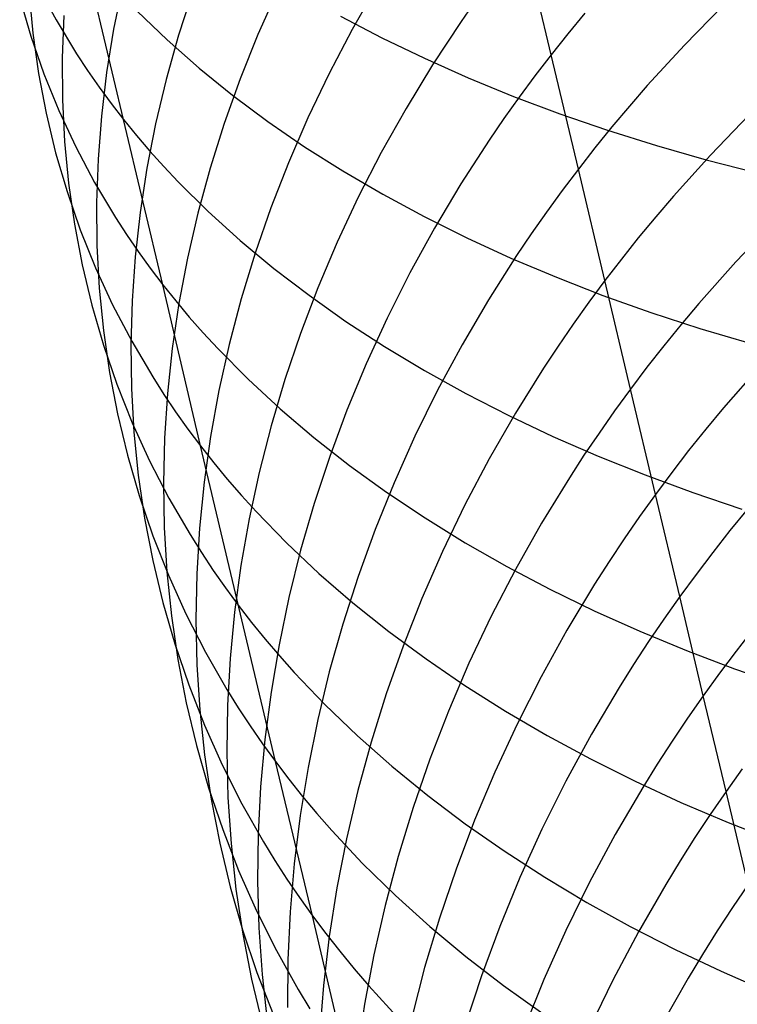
# Model space of a CAD drawing. Extents: x -383 to 1849, y -1185 to -529.
# Tile 470 of 656: x 432.92 to 438.68, y -1089.02 to -1081.11. Entities that reach past the tile are written whole.
import ezdxf

# ---------------------------------------------------------------- set-up
doc = ezdxf.new("R2010")
doc.units = 0
doc.layers.add('PREDEFINITO', color=7, linetype='CONTINUOUS')

msp = doc.modelspace()

# ---------------------------------------------------------------- linework, layer by layer
at = {"layer": 'PREDEFINITO'}
for p, q in [((433.7517, -1081.9129, 506.2794), (433.1003, -1079.1833, 503.9259)), ((437.1876, -1081.3921, 527.7058), (436.9644, -1080.4497, 526.501)), ((433.0595, -1080.8335, 507.7471), (433.2092, -1081.1124, 507.3756)), ((433.7439, -1080.8373, 517.9451), (433.6722, -1081.1869, 517.6064)), ((435.789, -1080.8398, 524.283), (435.589, -1081.1899, 524.0073)), ((432.9174, -1080.9377, 510.4264), (433.0071, -1081.2434, 510.0541)), ((432.9934, -1080.8924, 513.1001), (433.0238, -1081.2189, 512.734)), ((434.3089, -1080.8817, 520.1156), (434.1944, -1081.2358, 519.7948)), ((434.9886, -1080.8751, 522.2346), (434.8311, -1081.2291, 521.9351)), ((436.5834, -1080.9552, 526.136), (436.4637, -1081.1264, 526.0105)), ((438.5687, -1080.9966, 529.7753), (438.2578, -1081.3152, 529.5754)), ((433.2733, -1081.0771, 515.3707), (433.2598, -1081.4169, 515.0151)), ((433.8624, -1081.0414, 504.371), (434.1032, -1081.2741, 504.0163)), ((435.4958, -1081.0831, 500.7862), (435.8267, -1081.2563, 500.4673)), ((437.4583, -1081.0579, 527.9342), (437.3211, -1081.2242, 527.8209)), ((433.2092, -1081.1124, 507.3756), (433.3745, -1081.3856, 507.0069)), ((436.4637, -1081.1264, 526.0105), (436.2353, -1081.4726, 525.7543)), ((433.0071, -1081.2434, 510.0541), (433.1121, -1081.5448, 509.6829)), ((433.0238, -1081.2189, 512.734), (433.0693, -1081.5425, 512.3674)), ((433.6722, -1081.1869, 517.6064), (433.6154, -1081.5362, 517.2645)), ((434.1944, -1081.2358, 519.7948), (434.0947, -1081.5911, 519.4696)), ((434.8311, -1081.2291, 521.9351), (434.6882, -1081.5856, 521.6304)), ((435.589, -1081.1899, 524.0073), (435.4035, -1081.5437, 523.7252)), ((435.8267, -1081.2563, 500.4673), (436.1688, -1081.4215, 500.1555)), ((437.3211, -1081.2242, 527.8209), (437.1876, -1081.3921, 527.7057)), ((434.1032, -1081.2741, 504.0163), (434.3585, -1081.4995, 503.6665)), ((438.2578, -1081.3152, 529.5754), (437.9601, -1081.6406, 529.3676)), ((433.2598, -1081.4169, 515.0151), (433.2615, -1081.7549, 514.6577)), ((433.3745, -1081.3856, 507.0069), (433.4629, -1081.5198, 506.8237)), ((437.1876, -1081.3921, 527.7057), (437.0576, -1081.5614, 527.5886)), ((437.4061, -1082.3113, 528.9289), (437.1876, -1081.3921, 527.7058)), ((436.2353, -1081.4726, 525.7543), (436.0214, -1081.8234, 525.4911)), ((436.1688, -1081.4215, 500.1555), (436.5218, -1081.5785, 499.8511)), ((433.0693, -1081.5425, 512.3674), (433.1301, -1081.8627, 512.0007)), ((433.1121, -1081.5448, 509.6829), (433.2325, -1081.8414, 509.3132)), ((433.4629, -1081.5198, 506.8237), (433.5553, -1081.6525, 506.6414)), ((433.6154, -1081.5362, 517.2645), (433.5736, -1081.885, 516.9198)), ((434.3585, -1081.4995, 503.6665), (434.6276, -1081.7176, 503.3219)), ((435.4035, -1081.5437, 523.7252), (435.2328, -1081.9008, 523.4372)), ((437.0576, -1081.5614, 527.5886), (436.9313, -1081.7323, 527.4695)), ((433.5553, -1081.6525, 506.6414), (433.6515, -1081.7835, 506.4599)), ((434.0947, -1081.5911, 519.4696), (434.0099, -1081.947, 519.1406)), ((434.6882, -1081.5856, 521.6304), (434.5602, -1081.944, 521.3206)), ((436.5218, -1081.5785, 499.8511), (436.8852, -1081.7271, 499.5543)), ((437.9601, -1081.6406, 529.3676), (437.8164, -1081.8059, 529.2608)), ((434.6276, -1081.7176, 503.3219), (434.9103, -1081.9282, 502.9828)), ((436.9313, -1081.7323, 527.4695), (436.8087, -1081.9045, 527.3486)), ((436.8852, -1081.7271, 499.5543), (437.2586, -1081.8673, 499.2655)), ((433.2615, -1081.7549, 514.6577), (433.2783, -1082.0907, 514.299)), ((433.6515, -1081.7835, 506.4599), (433.7517, -1081.9129, 506.2794)), ((437.8164, -1081.8059, 529.2608), (437.6761, -1081.9727, 529.1521)), ((433.1301, -1081.8627, 512.0007), (433.2062, -1082.1793, 511.6342)), ((433.2325, -1081.8414, 509.3132), (433.3683, -1082.1328, 508.9454)), ((433.5736, -1081.885, 516.9198), (433.5468, -1082.2328, 516.5726)), ((436.0214, -1081.8234, 525.4911), (435.8222, -1082.1784, 525.2215)), ((437.2586, -1081.8673, 499.2655), (437.6415, -1081.9989, 498.985)), ((438.7774, -1081.8757, 530.9959), (438.4675, -1082.1981, 530.8007)), ((433.7517, -1081.9129, 506.2794), (433.8557, -1082.0405, 506.1)), ((434.0667, -1083.2397, 507.5015), (433.7517, -1081.9129, 506.2794)), ((434.0099, -1081.947, 519.1406), (433.94, -1082.3032, 518.808)), ((434.5602, -1081.944, 521.3206), (434.4469, -1082.3039, 521.0063)), ((434.9103, -1081.9282, 502.9828), (435.206, -1082.1311, 502.6495)), ((435.2328, -1081.9008, 523.4372), (435.0768, -1082.2608, 523.1436)), ((436.8087, -1081.9045, 527.3486), (436.6896, -1082.0781, 527.226)), ((437.6761, -1081.9727, 529.1521), (437.5393, -1082.1412, 529.0414)), ((433.8557, -1082.0405, 506.1), (433.9636, -1082.1664, 505.9215)), ((437.6415, -1081.9989, 498.985), (438.0335, -1082.1218, 498.7131)), ((433.2783, -1082.0907, 514.299), (433.3102, -1082.4241, 513.9394)), ((436.6896, -1082.0781, 527.226), (436.4625, -1082.4291, 526.9753)), ((438.0335, -1082.1218, 498.7131), (438.4342, -1082.2358, 498.4501)), ((433.2062, -1082.1793, 511.6342), (433.2977, -1082.4919, 511.2683)), ((433.3683, -1082.1328, 508.9454), (433.5196, -1082.4188, 508.5799)), ((433.9636, -1082.1664, 505.9215), (434.0754, -1082.2905, 505.7441)), ((435.206, -1082.1311, 502.6495), (435.5143, -1082.3263, 502.3223)), ((435.8222, -1082.1784, 525.2215), (435.6378, -1082.5373, 524.9457)), ((437.5393, -1082.1412, 529.0414), (437.4061, -1082.3113, 528.9288)), ((438.4675, -1082.1981, 530.8007), (438.1708, -1082.5276, 530.5977)), ((433.5468, -1082.2328, 516.5726), (433.5351, -1082.5793, 516.2233)), ((435.0768, -1082.2608, 523.1436), (434.9355, -1082.6233, 522.8448)), ((438.4342, -1082.2358, 498.4501), (438.843, -1082.3408, 498.1962)), ((433.94, -1082.3032, 518.808), (433.885, -1082.6593, 518.4722)), ((434.0754, -1082.2905, 505.7441), (434.1908, -1082.4128, 505.5679)), ((434.4469, -1082.3039, 521.0063), (434.3485, -1082.665, 520.6878)), ((435.5143, -1082.3263, 502.3223), (435.8348, -1082.5135, 502.0015)), ((437.4061, -1082.3113, 528.9288), (437.2765, -1082.4829, 528.8144)), ((437.619, -1083.2068, 530.1691), (437.4061, -1082.3113, 528.9289)), ((433.3102, -1082.4241, 513.9394), (433.3573, -1082.7545, 513.5793)), ((433.5196, -1082.4188, 508.5799), (433.6864, -1082.6988, 508.2172)), ((434.1908, -1082.4128, 505.5679), (434.4327, -1082.6521, 505.2189)), ((436.4625, -1082.4291, 526.9753), (436.2501, -1082.7849, 526.718)), ((433.2977, -1082.4919, 511.2683), (433.4044, -1082.8, 510.9035)), ((435.8348, -1082.5135, 502.0015), (436.167, -1082.6927, 501.6874)), ((437.2765, -1082.4829, 528.8144), (437.1506, -1082.656, 528.6981)), ((433.5351, -1082.5793, 516.2233), (433.5384, -1082.9241, 515.8724)), ((435.6378, -1082.5373, 524.9457), (435.468, -1082.8995, 524.664)), ((438.1708, -1082.5276, 530.5977), (438.0276, -1082.6949, 530.4934)), ((433.885, -1082.6593, 518.4722), (433.845, -1083.0148, 518.1337)), ((434.3485, -1082.665, 520.6878), (434.265, -1083.0268, 520.3655)), ((434.4327, -1082.6521, 505.2189), (434.689, -1082.884, 504.8747)), ((434.9355, -1082.6233, 522.8448), (434.809, -1082.9878, 522.5411)), ((437.1506, -1082.656, 528.6981), (437.0284, -1082.8305, 528.5799)), ((433.3573, -1082.7545, 513.5793), (433.4197, -1083.0816, 513.219)), ((433.6864, -1082.6988, 508.2172), (433.7757, -1082.8365, 508.037)), ((436.167, -1082.6927, 501.6874), (436.5105, -1082.8637, 501.3803)), ((438.0276, -1082.6949, 530.4934), (437.8878, -1082.8639, 530.3872)), ((438.9801, -1082.7308, 532.234), (438.6711, -1083.057, 532.0436)), ((433.4044, -1082.8, 510.9035), (433.5266, -1083.1034, 510.5402)), ((433.7757, -1082.8365, 508.037), (433.8688, -1082.9726, 507.8576)), ((436.2501, -1082.7849, 526.718), (436.0522, -1083.145, 526.4543)), ((437.0284, -1082.8305, 528.5799), (436.9098, -1083.0064, 528.46)), ((434.689, -1082.884, 504.8747), (434.9591, -1083.1084, 504.5357)), ((435.468, -1082.8995, 524.664), (435.313, -1083.2648, 524.3769)), ((436.5105, -1082.8637, 501.3803), (436.8648, -1083.0264, 501.0804)), ((437.8878, -1082.8639, 530.3872), (437.7516, -1083.0345, 530.2791)), ((433.5384, -1082.9241, 515.8724), (433.5569, -1083.2667, 515.5202)), ((433.8688, -1082.9726, 507.8576), (433.9658, -1083.107, 507.6791)), ((434.809, -1082.9878, 522.5411), (434.6973, -1083.3539, 522.233)), ((433.845, -1083.0148, 518.1337), (433.82, -1083.3695, 517.7927)), ((434.265, -1083.0268, 520.3655), (434.1964, -1083.389, 520.0396)), ((436.9098, -1083.0064, 528.46), (436.6836, -1083.3622, 528.2151)), ((436.8648, -1083.0264, 501.0804), (437.2294, -1083.1806, 500.7881)), ((437.7516, -1083.0345, 530.2791), (437.619, -1083.2068, 530.1691)), ((438.6711, -1083.057, 532.0436), (438.3754, -1083.3903, 531.8457)), ((433.4197, -1083.0816, 513.219), (433.4974, -1083.4051, 512.859)), ((433.5266, -1083.1034, 510.5402), (433.6643, -1083.4016, 510.1787)), ((433.9658, -1083.107, 507.6791), (434.0667, -1083.2397, 507.5015)), ((434.9591, -1083.1084, 504.5357), (435.2427, -1083.3252, 504.2022)), ((436.0522, -1083.145, 526.4543), (435.8691, -1083.5091, 526.1845)), ((437.2294, -1083.1806, 500.7881), (437.6041, -1083.3261, 500.5037)), ((437.619, -1083.2068, 530.1691), (437.49, -1083.3807, 530.0573)), ((437.8256, -1084.0777, 531.4277), (437.619, -1083.2068, 530.1691)), ((433.5569, -1083.2667, 515.5202), (433.5905, -1083.6068, 515.167)), ((434.0667, -1083.2397, 507.5015), (434.1715, -1083.3707, 507.3249)), ((434.3703, -1084.5352, 508.7592), (434.0667, -1083.2397, 507.5015)), ((435.313, -1083.2648, 524.3769), (435.1727, -1083.6326, 524.0848)), ((433.82, -1083.3695, 517.7927), (433.81, -1083.7228, 517.4498)), ((434.1964, -1083.389, 520.0396), (434.1427, -1083.7511, 519.7107)), ((434.1715, -1083.3707, 507.3249), (434.2802, -1083.5, 507.1494)), ((434.6973, -1083.3539, 522.233), (434.6005, -1083.7213, 521.9207)), ((435.2427, -1083.3252, 504.2022), (435.5393, -1083.5343, 503.8744)), ((436.6836, -1083.3622, 528.2151), (436.4721, -1083.7229, 527.9637)), ((437.49, -1083.3807, 530.0573), (437.3647, -1083.5561, 529.9436)), ((437.6041, -1083.3261, 500.5037), (437.9882, -1083.463, 500.2275)), ((438.3754, -1083.3903, 531.8457), (438.2327, -1083.5596, 531.7439)), ((433.4974, -1083.4051, 512.859), (433.5903, -1083.7245, 512.4996)), ((433.6643, -1083.4016, 510.1787), (433.8174, -1083.6942, 509.8194)), ((437.9882, -1083.463, 500.2275), (438.3813, -1083.591, 499.9597)), ((434.2802, -1083.5, 507.1494), (434.3927, -1083.6274, 506.9749)), ((435.5393, -1083.5343, 503.8744), (435.8484, -1083.7354, 503.5527)), ((435.8691, -1083.5091, 526.1845), (435.7007, -1083.8766, 525.9091)), ((433.5905, -1083.6068, 515.167), (433.6393, -1083.944, 514.8134)), ((434.3927, -1083.6274, 506.9749), (434.5089, -1083.753, 506.8015)), ((435.1727, -1083.6326, 524.0848), (435.0473, -1084.0025, 523.7879)), ((437.3647, -1083.5561, 529.9436), (437.2431, -1083.7329, 529.8282)), ((438.2327, -1083.5596, 531.7439), (438.0934, -1083.7306, 531.6403)), ((438.3813, -1083.591, 499.9597), (438.7831, -1083.7099, 499.7006)), ((433.8174, -1083.6942, 509.8194), (433.9861, -1083.981, 509.4628)), ((433.5903, -1083.7245, 512.4996), (433.6987, -1084.0394, 512.1413)), ((433.81, -1083.7228, 517.4498), (433.8151, -1084.0744, 517.1052)), ((434.1427, -1083.7511, 519.7107), (434.104, -1084.1128, 519.3791)), ((434.5089, -1083.753, 506.8015), (434.7523, -1083.9988, 506.4582)), ((434.6005, -1083.7213, 521.9207), (434.5185, -1084.0896, 521.6047)), ((435.8484, -1083.7354, 503.5527), (436.1696, -1083.9285, 503.2373)), ((436.4721, -1083.7229, 527.9637), (436.2754, -1084.0881, 527.706)), ((437.2431, -1083.7329, 529.8282), (437.1252, -1083.9112, 529.7111)), ((438.0934, -1083.7306, 531.6403), (437.9577, -1083.9034, 531.5349)), ((433.6393, -1083.944, 514.8134), (433.7033, -1084.2779, 514.4596)), ((435.7007, -1083.8766, 525.9091), (435.5471, -1084.2473, 525.6284)), ((436.1696, -1083.9285, 503.2373), (436.5025, -1084.1133, 502.9285)), ((437.1252, -1083.9112, 529.7111), (436.9003, -1084.2719, 529.4718)), ((437.9577, -1083.9034, 531.5349), (437.8256, -1084.0777, 531.4276)), ((438.8674, -1083.8912, 533.304), (438.573, -1084.2284, 533.1111)), ((433.9861, -1083.981, 509.4628), (434.0763, -1084.122, 509.2857)), ((434.7523, -1083.9988, 506.4582), (435.0101, -1084.2372, 506.1196)), ((435.0473, -1084.0025, 523.7879), (434.9367, -1084.3742, 523.4866)), ((433.6987, -1084.0394, 512.1413), (433.8224, -1084.3496, 511.7844)), ((433.8151, -1084.0744, 517.1052), (433.8353, -1084.4239, 516.7594)), ((434.5185, -1084.0896, 521.6047), (434.4515, -1084.4582, 521.2853)), ((436.2754, -1084.0881, 527.706), (436.0933, -1084.4573, 527.4424)), ((437.8256, -1084.0777, 531.4276), (437.6972, -1084.2537, 531.3186)), ((438.0258, -1084.9238, 532.7037), (437.8256, -1084.0777, 531.4277)), ((434.0763, -1084.122, 509.2857), (434.1704, -1084.2614, 509.1093)), ((434.104, -1084.1128, 519.3791), (434.0803, -1084.4736, 519.0451)), ((436.5025, -1084.1133, 502.9285), (436.8466, -1084.2899, 502.6266)), ((434.1704, -1084.2614, 509.1093), (434.2684, -1084.3992, 508.9338)), ((435.0101, -1084.2372, 506.1196), (435.2816, -1084.468, 505.7861)), ((435.5471, -1084.2473, 525.6284), (435.4082, -1084.6206, 525.3427)), ((437.6972, -1084.2537, 531.3186), (437.5724, -1084.4313, 531.2078)), ((438.573, -1084.2284, 533.1111), (438.4309, -1084.3996, 533.0119)), ((433.7033, -1084.2779, 514.4596), (433.7827, -1084.6082, 514.106)), ((436.9003, -1084.2719, 529.4718), (436.6902, -1084.6376, 529.2261)), ((436.8466, -1084.2899, 502.6266), (437.2015, -1084.4579, 502.3318)), ((433.8224, -1084.3496, 511.7844), (433.9617, -1084.6545, 511.4293)), ((433.8353, -1084.4239, 516.7594), (433.8707, -1084.7709, 516.4127)), ((434.2684, -1084.3992, 508.9338), (434.3703, -1084.5352, 508.7592)), ((434.9367, -1084.3742, 523.4866), (434.8411, -1084.7471, 523.1812)), ((438.4309, -1084.3996, 533.0119), (438.2923, -1084.5726, 532.9109)), ((434.0803, -1084.4736, 519.0451), (434.0717, -1084.8331, 518.7092)), ((434.4515, -1084.4582, 521.2853), (434.3994, -1084.8268, 520.9629)), ((435.2816, -1084.468, 505.7861), (435.5667, -1084.691, 505.4581)), ((436.0933, -1084.4573, 527.4424), (435.9261, -1084.8301, 527.1733)), ((437.2015, -1084.4579, 502.3318), (437.5667, -1084.6174, 502.0446)), ((437.5724, -1084.4313, 531.2078), (437.4513, -1084.6104, 531.0952)), ((434.3703, -1084.5352, 508.7592), (434.4761, -1084.6695, 508.5856)), ((434.9722, -1087.0711, 511.333), (434.3703, -1084.5352, 508.7592)), ((438.2923, -1084.5726, 532.9109), (438.1572, -1084.7474, 532.8082)), ((433.7827, -1084.6082, 514.106), (433.8773, -1084.9344, 513.7531)), ((433.9617, -1084.6545, 511.4293), (434.1164, -1084.9539, 511.0764)), ((435.4082, -1084.6206, 525.3427), (435.2842, -1084.9961, 525.0524)), ((436.6902, -1084.6376, 529.2261), (436.4948, -1085.008, 528.9744)), ((437.4513, -1084.6104, 531.0952), (437.3339, -1084.7909, 530.981)), ((437.5667, -1084.6174, 502.0446), (437.9418, -1084.768, 501.7651)), ((434.4761, -1084.6695, 508.5856), (434.5858, -1084.802, 508.4129)), ((435.5667, -1084.691, 505.4581), (435.8646, -1084.9062, 505.1356)), ((433.8707, -1084.7709, 516.4127), (433.9212, -1085.115, 516.0655)), ((434.5858, -1084.802, 508.4129), (434.6993, -1084.9327, 508.2414)), ((434.8411, -1084.7471, 523.1812), (434.7603, -1085.121, 522.8722)), ((437.3339, -1084.7909, 530.981), (437.1102, -1085.1562, 530.7477)), ((437.9418, -1084.768, 501.7651), (438.3264, -1084.9098, 501.4937)), ((438.1572, -1084.7474, 532.8082), (438.0258, -1084.9238, 532.7037)), ((434.0717, -1084.8331, 518.7092), (434.0782, -1085.191, 518.3716)), ((434.3994, -1084.8268, 520.9629), (434.3623, -1085.195, 520.6378)), ((435.9261, -1084.8301, 527.1733), (435.7736, -1085.2061, 526.899)), ((433.8773, -1084.9344, 513.7531), (433.9874, -1085.2561, 513.4012)), ((434.1164, -1084.9539, 511.0764), (434.2866, -1085.2473, 510.7261)), ((434.6993, -1084.9327, 508.2414), (434.8165, -1085.0616, 508.0708)), ((435.8646, -1084.9062, 505.1356), (436.1752, -1085.1134, 504.8191)), ((438.0258, -1084.9238, 532.7037), (437.898, -1085.1019, 532.5974)), ((438.2209, -1085.7453, 533.9963), (438.0258, -1084.9238, 532.7037)), ((438.3264, -1084.9098, 501.4937), (438.72, -1085.0425, 501.2306)), ((435.2842, -1084.9961, 525.0524), (435.175, -1085.3735, 524.7578)), ((436.4948, -1085.008, 528.9744), (436.3142, -1085.3825, 528.7169)), ((438.766, -1085.0421, 534.3927), (438.6244, -1085.2152, 534.2962)), ((433.9212, -1085.115, 516.0655), (433.9869, -1085.4558, 515.7182)), ((434.7603, -1085.121, 522.8722), (434.6945, -1085.4954, 522.5599)), ((434.8165, -1085.0616, 508.0708), (435.062, -1085.3139, 507.7331)), ((436.1752, -1085.1134, 504.8191), (436.4977, -1085.3123, 504.5089)), ((437.898, -1085.1019, 532.5974), (437.7738, -1085.2816, 532.4895)), ((434.0782, -1085.191, 518.3716), (434.0997, -1085.5468, 518.0328)), ((434.3623, -1085.195, 520.6378), (434.3403, -1085.5624, 520.3104)), ((435.7736, -1085.2061, 526.899), (435.636, -1085.5848, 526.6198)), ((437.1102, -1085.1562, 530.7477), (436.9012, -1085.5266, 530.5081)), ((438.6244, -1085.2152, 534.2962), (438.4863, -1085.3901, 534.1979)), ((433.9874, -1085.2561, 513.4012), (434.1128, -1085.573, 513.0507)), ((434.2866, -1085.2473, 510.7261), (434.3776, -1085.3916, 510.5521)), ((437.7738, -1085.2816, 532.4895), (437.6534, -1085.4628, 532.3798)), ((435.062, -1085.3139, 507.7331), (435.3218, -1085.5587, 507.4001)), ((435.175, -1085.3735, 524.7578), (435.0807, -1085.7522, 524.4593)), ((436.4977, -1085.3123, 504.5089), (436.832, -1085.503, 504.2051)), ((434.3776, -1085.3916, 510.5521), (434.4725, -1085.5344, 510.3788)), ((436.3142, -1085.3825, 528.7169), (436.1485, -1085.7607, 528.4539)), ((438.4863, -1085.3901, 534.1979), (438.3518, -1085.5668, 534.098)), ((433.9869, -1085.4558, 515.7182), (434.0679, -1085.7929, 515.3711)), ((434.6945, -1085.4954, 522.5599), (434.6437, -1085.8698, 522.2447)), ((436.9012, -1085.5266, 530.5081), (436.707, -1085.9017, 530.2626)), ((436.832, -1085.503, 504.2051), (437.1774, -1085.6852, 503.9081)), ((437.6534, -1085.4628, 532.3798), (437.5366, -1085.6456, 532.2685)), ((434.0997, -1085.5468, 518.0328), (434.1364, -1085.9001, 517.6932)), ((434.1128, -1085.573, 513.0507), (434.2536, -1085.8846, 512.702)), ((434.3403, -1085.5624, 520.3104), (434.3333, -1085.9286, 519.9811)), ((434.4725, -1085.5344, 510.3788), (434.5712, -1085.6754, 510.2064)), ((435.3218, -1085.5587, 507.4001), (435.5955, -1085.7958, 507.0721)), ((435.636, -1085.5848, 526.6198), (435.5132, -1085.9659, 526.3362)), ((438.3518, -1085.5668, 534.098), (438.2208, -1085.7453, 533.9963)), ((434.5712, -1085.6754, 510.2064), (434.6739, -1085.8147, 510.0349)), ((437.1774, -1085.6852, 503.9081), (437.5336, -1085.8588, 503.6182)), ((437.5366, -1085.6456, 532.2685), (437.3141, -1086.0153, 532.0412)), ((435.0807, -1085.7522, 524.4593), (435.0013, -1086.1319, 524.1572)), ((436.1485, -1085.7607, 528.4539), (435.9975, -1086.1422, 528.1859)), ((438.2208, -1085.7453, 533.9963), (438.0936, -1085.9254, 533.8929)), ((438.4094, -1086.5411, 535.3051), (438.2209, -1085.7453, 533.9963)), ((434.0679, -1085.7929, 515.3711), (434.1642, -1086.1259, 515.0247)), ((434.6739, -1085.8147, 510.0349), (434.7805, -1085.9522, 509.8644)), ((435.5955, -1085.7958, 507.0721), (435.8826, -1086.0251, 506.7493)), ((434.1364, -1085.9001, 517.6932), (434.1883, -1086.2505, 517.3531)), ((434.2536, -1085.8846, 512.702), (434.41, -1086.1906, 512.3555)), ((434.6437, -1085.8698, 522.2447), (434.6079, -1086.2438, 521.9268)), ((436.707, -1085.9017, 530.2626), (436.5276, -1086.2811, 530.0115)), ((437.5336, -1085.8588, 503.6182), (437.9001, -1086.0236, 503.3357)), ((438.0936, -1085.9254, 533.8929), (437.97, -1086.1071, 533.7878)), ((434.3333, -1085.9286, 519.9811), (434.3414, -1086.2931, 519.6503)), ((434.7805, -1085.9522, 509.8644), (434.891, -1086.0879, 509.6948)), ((435.5132, -1085.9659, 526.3362), (435.4053, -1086.3488, 526.0483)), ((438.812, -1086.0057, 535.5963), (438.6742, -1086.1824, 535.5009)), ((435.8826, -1086.0251, 506.7493), (436.1827, -1086.2464, 506.432)), ((437.3141, -1086.0153, 532.0412), (437.1064, -1086.3903, 531.8078)), ((437.9001, -1086.0236, 503.3357), (438.2764, -1086.1795, 503.0607)), ((434.1642, -1086.1259, 515.0247), (434.2758, -1086.4545, 514.6794)), ((434.891, -1086.0879, 509.6948), (435.0052, -1086.2219, 509.5263)), ((435.0013, -1086.1319, 524.1572), (434.9369, -1086.5121, 523.8519)), ((435.9975, -1086.1422, 528.1859), (435.8615, -1086.5266, 527.9132)), ((437.97, -1086.1071, 533.7878), (437.8501, -1086.2904, 533.6811)), ((434.41, -1086.1906, 512.3555), (434.5818, -1086.4907, 512.0116)), ((435.0052, -1086.2219, 509.5263), (435.1233, -1086.3539, 509.3587)), ((438.2764, -1086.1795, 503.0607), (438.6622, -1086.3263, 502.7938)), ((438.6742, -1086.1824, 535.5009), (438.54, -1086.3609, 535.4038)), ((434.1883, -1086.2505, 517.3531), (434.2555, -1086.5976, 517.0128)), ((434.3414, -1086.2931, 519.6503), (434.3646, -1086.6555, 519.3182)), ((434.6079, -1086.2438, 521.9268), (434.5871, -1086.6171, 521.6066)), ((436.1827, -1086.2464, 506.432), (436.4953, -1086.4597, 506.1206)), ((436.5276, -1086.2811, 530.0115), (436.3631, -1086.6644, 529.7551)), ((437.8501, -1086.2904, 533.6811), (437.7338, -1086.4752, 533.5728)), ((435.1233, -1086.3539, 509.3587), (435.3703, -1086.6125, 509.027)), ((435.4053, -1086.3488, 526.0483), (435.3123, -1086.7332, 525.7566)), ((437.1064, -1086.3903, 531.8078), (436.9134, -1086.7701, 531.5686)), ((438.54, -1086.3609, 535.4038), (438.4094, -1086.5411, 535.3051)), ((438.6622, -1086.3263, 502.7938), (439.057, -1086.464, 502.535)), ((434.2758, -1086.4545, 514.6794), (434.4027, -1086.7781, 514.3355)), ((436.4953, -1086.4597, 506.1206), (436.82, -1086.6646, 505.8153)), ((437.7338, -1086.4752, 533.5728), (437.5125, -1086.8492, 533.3516)), ((434.5818, -1086.4907, 512.0116), (434.6736, -1086.6383, 511.8407)), ((434.9369, -1086.5121, 523.8519), (434.8874, -1086.8924, 523.5437)), ((435.8615, -1086.5266, 527.9132), (435.7403, -1086.9134, 527.636)), ((438.4094, -1086.5411, 535.3051), (438.2824, -1086.723, 535.2047)), ((438.5927, -1087.312, 536.6294), (438.4094, -1086.5411, 535.3051)), ((434.2555, -1086.5976, 517.0128), (434.3378, -1086.9411, 516.6728)), ((434.5871, -1086.6171, 521.6066), (434.5814, -1086.9892, 521.2846)), ((434.6736, -1086.6383, 511.8407), (434.7692, -1086.7843, 511.6706)), ((435.3703, -1086.6125, 509.027), (435.6316, -1086.8635, 508.6999)), ((434.3646, -1086.6555, 519.3182), (434.403, -1087.0155, 518.9853)), ((436.3631, -1086.6644, 529.7551), (436.2134, -1087.051, 529.4938)), ((436.82, -1086.6646, 505.8153), (437.1563, -1086.8612, 505.5163)), ((434.4027, -1086.7781, 514.3355), (434.5451, -1087.0964, 513.9933)), ((434.7692, -1086.7843, 511.6706), (434.8688, -1086.9286, 511.5014)), ((435.3123, -1086.7332, 525.7566), (435.2343, -1087.1186, 525.4614)), ((436.9134, -1086.7701, 531.5686), (436.7353, -1087.1543, 531.324)), ((438.2824, -1086.723, 535.2047), (438.1592, -1086.9066, 535.1027)), ((435.6316, -1086.8635, 508.6999), (435.9068, -1087.1067, 508.3777)), ((437.1563, -1086.8612, 505.5163), (437.5038, -1087.0492, 505.224)), ((437.5125, -1086.8492, 533.3516), (437.3059, -1087.2287, 533.1246)), ((434.3378, -1086.9411, 516.6728), (434.4355, -1087.2805, 516.3334)), ((434.8874, -1086.8924, 523.5437), (434.853, -1087.2725, 523.2329)), ((434.8688, -1086.9286, 511.5014), (434.9722, -1087.0711, 511.333)), ((435.7403, -1086.9134, 527.636), (435.634, -1087.3021, 527.3548)), ((438.1592, -1086.9066, 535.1027), (438.0396, -1087.0918, 534.9991)), ((434.403, -1087.0155, 518.9853), (434.4565, -1087.3725, 518.652)), ((434.5814, -1086.9892, 521.2846), (434.5908, -1087.3597, 520.9611)), ((434.5451, -1087.0964, 513.9933), (434.7028, -1087.409, 513.6534)), ((434.9722, -1087.0711, 511.333), (435.0796, -1087.2118, 511.1655)), ((435.269, -1088.3088, 512.6503), (434.9722, -1087.0711, 511.333)), ((435.9068, -1087.1067, 508.3777), (436.1955, -1087.3421, 508.0606)), ((436.2134, -1087.051, 529.4938), (436.0786, -1087.4406, 529.2279)), ((437.5038, -1087.0492, 505.224), (437.862, -1087.2284, 504.9386)), ((438.0396, -1087.0918, 534.9991), (437.9237, -1087.2786, 534.894)), ((435.2343, -1087.1186, 525.4614), (435.1713, -1087.5046, 525.1631)), ((436.7353, -1087.1543, 531.324), (436.572, -1087.5424, 531.0743)), ((438.723, -1087.1299, 536.7251), (438.5927, -1087.312, 536.6293)), ((435.0796, -1087.2118, 511.1655), (435.1908, -1087.3508, 510.999)), ((437.3059, -1087.2287, 533.1246), (437.1141, -1087.613, 532.8919)), ((437.862, -1087.2284, 504.9386), (438.2305, -1087.3987, 504.6605)), ((434.4355, -1087.2805, 516.3334), (434.5485, -1087.6153, 515.995)), ((434.853, -1087.2725, 523.2329), (434.8336, -1087.6518, 522.92)), ((435.1908, -1087.3508, 510.999), (435.3058, -1087.4879, 510.8335)), ((435.634, -1087.3021, 527.3548), (435.5426, -1087.6924, 527.0698)), ((436.1955, -1087.3421, 508.0606), (436.497, -1087.5693, 507.749)), ((437.9237, -1087.2786, 534.894), (437.703, -1087.6565, 534.6792)), ((438.5927, -1087.312, 536.6293), (438.466, -1087.4958, 536.5319)), ((438.77, -1088.0571, 537.9692), (438.5927, -1087.312, 536.6294)), ((434.4565, -1087.3725, 518.652), (434.5254, -1087.7263, 518.3185)), ((434.5908, -1087.3597, 520.9611), (434.6154, -1087.7281, 520.6364)), ((434.7028, -1087.409, 513.6534), (434.876, -1087.7156, 513.316)), ((438.2305, -1087.3987, 504.6605), (438.6088, -1087.56, 504.3898)), ((435.1713, -1087.5046, 525.1631), (435.1233, -1087.8908, 524.8619)), ((435.3058, -1087.4879, 510.8335), (435.4245, -1087.6231, 510.6691)), ((436.0786, -1087.4406, 529.2279), (435.9586, -1087.8327, 528.9576)), ((438.466, -1087.4958, 536.5319), (438.343, -1087.6813, 536.433)), ((436.572, -1087.5424, 531.0743), (436.4235, -1087.9341, 530.8198)), ((436.497, -1087.5693, 507.749), (436.8111, -1087.7884, 507.443)), ((438.6088, -1087.56, 504.3898), (438.9966, -1087.7122, 504.127)), ((434.5485, -1087.6153, 515.995), (434.6768, -1087.9453, 515.658)), ((434.8336, -1087.6518, 522.92), (434.8293, -1088.0299, 522.6052)), ((435.4245, -1087.6231, 510.6691), (435.673, -1087.888, 510.3434)), ((437.1141, -1087.613, 532.8919), (436.9372, -1088.0018, 532.6539)), ((437.703, -1087.6565, 534.6792), (437.4971, -1088.0399, 534.4588)), ((434.5254, -1087.7263, 518.3185), (434.6094, -1088.0764, 517.9853)), ((434.6154, -1087.7281, 520.6364), (434.6552, -1088.0941, 520.3108)), ((434.876, -1087.7156, 513.316), (434.9685, -1087.8664, 513.1483)), ((435.5426, -1087.6924, 527.0698), (435.4663, -1088.0838, 526.7814)), ((438.343, -1087.6813, 536.433), (438.2238, -1087.8685, 536.3325)), ((436.8111, -1087.7884, 507.443), (437.1373, -1087.9991, 507.1431)), ((434.9685, -1087.8664, 513.1483), (435.0648, -1088.0156, 512.9815)), ((435.1233, -1087.8908, 524.8619), (435.0903, -1088.2768, 524.5582)), ((435.673, -1087.888, 510.3434), (435.9358, -1088.1451, 510.0223)), ((435.9586, -1087.8327, 528.9576), (435.8536, -1088.2268, 528.6834)), ((438.2238, -1087.8685, 536.3325), (438.1082, -1088.0572, 536.2305)), ((434.6768, -1087.9453, 515.658), (434.8206, -1088.27, 515.3227)), ((436.4235, -1087.9341, 530.8198), (436.2899, -1088.3287, 530.5608)), ((434.8293, -1088.0299, 522.6052), (434.8401, -1088.4065, 522.2889)), ((435.0648, -1088.0156, 512.9815), (435.1649, -1088.1631, 512.8155)), ((436.9372, -1088.0018, 532.6539), (436.775, -1088.3947, 532.411)), ((437.1373, -1087.9991, 507.1431), (437.475, -1088.2012, 506.8494)), ((437.4971, -1088.0399, 534.4588), (437.3061, -1088.4283, 534.233)), ((438.1082, -1088.0572, 536.2305), (437.8882, -1088.4392, 536.0222)), ((438.77, -1088.0571, 537.9692), (438.6439, -1088.2429, 537.8747)), ((434.6094, -1088.0764, 517.9853), (434.7088, -1088.4223, 517.6527)), ((434.6552, -1088.0941, 520.3108), (434.7101, -1088.4572, 519.9848)), ((435.4663, -1088.0838, 526.7814), (435.4049, -1088.4759, 526.4899)), ((435.1649, -1088.1631, 512.8155), (435.269, -1088.3088, 512.6503)), ((435.9358, -1088.1451, 510.0223), (436.2123, -1088.3945, 509.7059)), ((437.475, -1088.2012, 506.8494), (437.8239, -1088.3946, 506.5623)), ((434.8206, -1088.27, 515.3227), (434.9798, -1088.5889, 514.9895)), ((435.0903, -1088.2768, 524.5582), (435.0723, -1088.662, 524.2525)), ((435.8536, -1088.2268, 528.6834), (435.7636, -1088.6225, 528.4055)), ((438.6439, -1088.2429, 537.8747), (438.5215, -1088.4305, 537.7787)), ((435.269, -1088.3088, 512.6503), (435.3769, -1088.4527, 512.4861)), ((435.5502, -1089.5076, 514.0064), (435.269, -1088.3088, 512.6503)), ((436.2899, -1088.3287, 530.5608), (436.1712, -1088.7259, 530.2976)), ((434.7088, -1088.4223, 517.6527), (434.8235, -1088.7637, 517.3212)), ((434.7101, -1088.4572, 519.9848), (434.7803, -1088.8171, 519.6586)), ((434.8401, -1088.4065, 522.2889), (434.866, -1088.781, 521.9714)), ((435.3769, -1088.4527, 512.4861), (435.4887, -1088.5947, 512.3229)), ((436.2123, -1088.3945, 509.7059), (436.5023, -1088.6358, 509.3947)), ((436.775, -1088.3947, 532.411), (436.6278, -1088.7911, 532.1634)), ((437.3061, -1088.4283, 534.233), (437.1298, -1088.8213, 534.002)), ((437.8882, -1088.4392, 536.0222), (437.6831, -1088.8268, 535.8083)), ((437.8239, -1088.3946, 506.5623), (438.1835, -1088.5792, 506.282)), ((438.5215, -1088.4305, 537.7787), (438.4028, -1088.6197, 537.6812)), ((435.4049, -1088.4759, 526.4899), (435.3585, -1088.8682, 526.1957)), ((434.9798, -1088.5889, 514.9895), (435.1544, -1088.9018, 514.6588)), ((435.4887, -1088.5947, 512.3229), (435.6043, -1088.7349, 512.1606)), ((438.1835, -1088.5792, 506.282), (438.5534, -1088.7547, 506.0087)), ((435.0723, -1088.662, 524.2525), (435.0695, -1089.0461, 523.9449)), ((435.7636, -1088.6225, 528.4055), (435.6885, -1089.0194, 528.1244)), ((436.5023, -1088.6358, 509.3947), (436.8052, -1088.869, 509.0887)), ((438.4028, -1088.6197, 537.6812), (438.2878, -1088.8105, 537.5822)), ((434.8235, -1088.7637, 517.3212), (434.9536, -1089.1002, 516.991)), ((435.6043, -1088.7349, 512.1606), (435.7236, -1088.8732, 511.9994)), ((436.1712, -1088.7259, 530.2976), (436.0675, -1089.1253, 530.0305)), ((438.5534, -1088.7547, 506.0087), (438.933, -1088.9211, 505.7429)), ((434.7803, -1088.8171, 519.6586), (434.8658, -1089.1733, 519.3328)), ((434.866, -1088.781, 521.9714), (434.9071, -1089.1531, 521.6532)), ((436.6278, -1088.7911, 532.1634), (436.4955, -1089.1907, 531.9114)), ((437.1298, -1088.8213, 534.002), (436.9685, -1089.2184, 533.7662)), ((437.6831, -1088.8268, 535.8083), (437.4928, -1089.2195, 535.5892)), ((438.2878, -1088.8105, 537.5822), (438.0691, -1089.1968, 537.3802)), ((435.1544, -1088.9018, 514.6588), (435.2475, -1089.0558, 514.4946)), ((435.3585, -1088.8682, 526.1957), (435.3271, -1089.2602, 525.8991)), ((435.7236, -1088.8732, 511.9994), (435.9731, -1089.1441, 511.6801)), ((436.8052, -1088.869, 509.0887), (437.1206, -1089.0938, 508.7884)), ((435.6885, -1089.0194, 528.1244), (435.6285, -1089.417, 527.8402))]:
    msp.add_line(p, q, dxfattribs=at)

doc.saveas('drawing.dxf')
